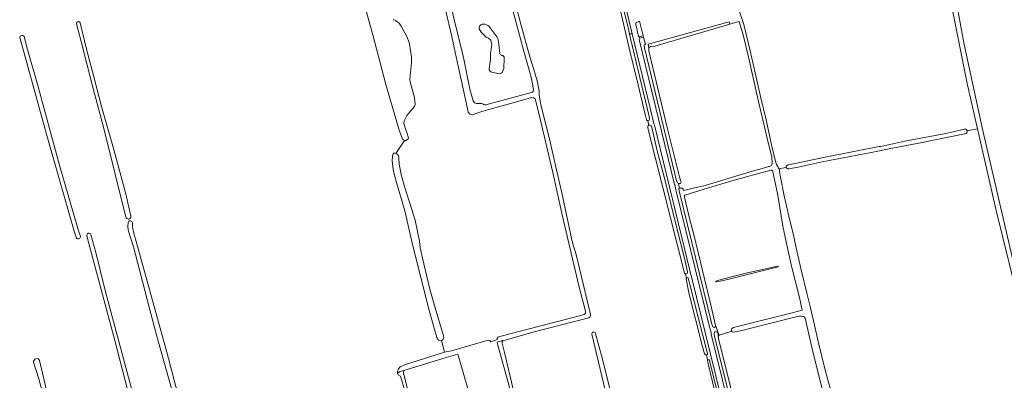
# Model space of a CAD drawing. Header units: metres. Extents: x 209813 to 223847, y 571801 to 587119.
# Tile 383 of 656: x 219432 to 220250, y 577427 to 577727. Entities that reach past the tile are written whole.
import ezdxf

# ---------------------------------------------------------------- set-up
doc = ezdxf.new("R2010")
doc.units = ezdxf.units.M
for name, color, linetype, lineweight in [('B-RO-GR-BEPLANTING_CULTUUR_BOSPLANTSOEN-GV', 8, 'Continuous', 0), ('B-RO-GR-GRAS-GV', 8, 'Continuous', 0), ('B-RO-GR-HOUTWAL-GV', 8, 'Continuous', 0), ('B-RO-OG-TERREIN_CULTUURSCHEIDING-GV', 8, 'Continuous', 0), ('B-RO-OG-WATER_GREPPEL-GV', 8, 'Continuous', 0), ('B-RO-OG-WEG-GV', 8, 'Continuous', 0), ('B-RO-VH-VERHARDING_TEGEL-GV', 8, 'Continuous', 0)]:
    doc.layers.add(name, color=color, linetype=linetype, lineweight=lineweight)

msp = doc.modelspace()

# ---------------------------------------------------------------- linework, layer by layer
at = {"layer": 'B-RO-GR-BEPLANTING_CULTUUR_BOSPLANTSOEN-GV', "flags": 128}
for points in [[(219858.652, 577668.748), (219858.615, 577669.052), (219858.533, 577669.349), (219856.65, 577679.414), (219850.855, 577700.005), (219847.249, 577713.224), (219841.205, 577736.138), (219836.899, 577754.928), (219832.928, 577771.439), (219828.593, 577790.724), (219828.285, 577792.201), (219779.054, 577783.439), (219784.908, 577761.938), (219792.537, 577728.63), (219800.588, 577695.794), (219805.725, 577669.442), (219808.527, 577659.715)], [(219823.083, 577710.193), (219821.304, 577712.007), (219819.298, 577712.661), (219815.262, 577716.894), (219813.57, 577719.776)], [(219821.787, 577721.55), (219827.762, 577713.81)], [(219821.76, 577686.645), (219823.011, 577693.91), (219822.915, 577699.101), (219823.107, 577701.189), (219823.4, 577702.244), (219823.744, 577705.201)], [(219829.477, 577709.208), (219830.613, 577699.195)], [(219834.249, 577695.517), (219833.89, 577686.63), (219832.9, 577683.917)], [(219830.455, 577682.351), (219824.127, 577683.517)], [(219818.954, 577656.391), (219845.608, 577663.682), (219857.928, 577667.107)], [(219811.42, 577657.617), (219815.374, 577657.719)]]:
    msp.add_lwpolyline(points, dxfattribs=at)
at = {"layer": 'B-RO-GR-BEPLANTING_CULTUUR_BOSPLANTSOEN-GV'}
for points in [[(219813.57, 577719.776, -0.4817723), (219816.837, 577723.598)], [(219816.837, 577723.598, -0.2057148), (219821.787, 577721.55)], [(219827.762, 577713.81, -0.125831), (219829.477, 577709.208)], [(219823.744, 577705.201, 0.1800611), (219823.083, 577710.193)], [(219830.613, 577699.195, 0.149969), (219832.438, 577697.599)], [(219832.438, 577697.599, -0.4944594), (219834.249, 577695.517)], [(219824.127, 577683.517, -0.3426313), (219821.76, 577686.645)], [(219832.9, 577683.917, -0.3334377), (219830.455, 577682.351)], [(219857.928, 577667.107, 0.2328893), (219858.652, 577668.748)], [(219808.527, 577659.715, 0.2771208), (219811.42, 577657.617)], [(219815.374, 577657.719, -0.1611333), (219817.386, 577656.741)], [(219817.386, 577656.741, 0.2029442), (219818.954, 577656.391)]]:
    msp.add_lwpolyline(points, format="xyb", dxfattribs=at)
at = {"layer": 'B-RO-GR-GRAS-GV', "flags": 128}
for points in [[(219819.862, 577841.876), (219821.119, 577833.987), (219823.417, 577825.977), (219825.534, 577817.299), (219832.505, 577788.256), (219835.858, 577774.218), (219843.322, 577741.201), (219848.021, 577723.544), (219855.562, 577696.477), (219859.054, 577685.92), (219861.594, 577676.395), (219863.42, 577668.14), (219863.34, 577665.044), (219864.521, 577657.903), (219867.17, 577646.533), (219871.565, 577629.395), (219874.833, 577615.994), (219878.431, 577599.925), (219882.308, 577583.375), (219889.413, 577549.54)], [(219751.572, 577626.797), (219749.782, 577627.845), (219747.136, 577635.386), (219735.891, 577673.486), (219725.308, 577714.761), (219717.512, 577742.422), (219706.705, 577783.321), (219702.602, 577781.885), (219701.832, 577785.016)], [(219784.77, 577450.652), (219790.456, 577452.008), (219820.879, 577460.622), (219822.149, 577460.551), (219822.427, 577460.463), (219822.994, 577459.672), (219823.24, 577459.24), (219828.402, 577461.17), (219828.527, 577461.4), (219828.519, 577462.302), (219829.075, 577463.254), (219830.821, 577463.889), (219840.108, 577466.429), (219896.861, 577481.034), (219900.592, 577482.145), (219901.782, 577483.019), (219901.862, 577484.844), (219896.544, 577504.926), (219882.574, 577565.013), (219874.702, 577600.246), (219862.531, 577651.707), (219859.912, 577661.391), (219858.801, 577662.344), (219856.975, 577662.661), (219845.551, 577659.229), (219816.658, 577651.133), (219807.689, 577648.196), (219806.022, 577648.593), (219804.434, 577650.26), (219802.688, 577658.277), (219793.957, 577698.758), (219790.935, 577713.302), (219780.394, 577757.856)], [(219954.457, 577639.417), (219953.535, 577643.452), (219953.125, 577643.471), (219952.677, 577643.958), (219951.486, 577648.479), (219945.578, 577673.176), (219938.246, 577703.68), (219934.595, 577719.237), (219928.986, 577742.891)], [(219741.987, 577727.321), (219744.103, 577726.66), (219747.08, 577724.278), (219748.734, 577721.897), (219753.298, 577713.298), (219755.282, 577708.271), (219756.01, 577705.162), (219757.267, 577696.034), (219757.267, 577691.735), (219755.811, 577677.91), (219756.076, 577675.463), (219758.788, 577666.533), (219759.846, 577662.564), (219760.309, 577656.677), (219759.714, 577655.09), (219753.496, 577647.549), (219751.909, 577644.837), (219751.115, 577643.117), (219750.917, 577640.868), (219752.488, 577635.671), (219753.441, 577633.567), (219754.75, 577628.963), (219754.631, 577628.249), (219754.076, 577627.574), (219752.736, 577626.903), (219751.572, 577626.797), (219744.171, 577616.004), (219745.503, 577615.411), (219746.389, 577614.339), (219746.747, 577612.452), (219747.064, 577607.16), (219748.863, 577597.529), (219751.615, 577588.639), (219757.436, 577570.33), (219760.293, 577560.593), (219764.01, 577543.06), (219764.407, 577537.424), (219767.423, 577524.169), (219772.424, 577503.055), (219776.948, 577487.775), (219783.96, 577464.227), (219784.092, 577462.508), (219783.629, 577461.251), (219782.283, 577460.517)], [(219520.038, 577563.182), (219510.875, 577600.038), (219501.301, 577637.959), (219492.078, 577673.001), (219483.279, 577707.977), (219479.033, 577723.961)], [(219482.166, 577724.721), (219487.382, 577702.714), (219493.121, 577680.975), (219499.843, 577655.032), (219510.191, 577618.136), (219518.542, 577587.407), (219520.03, 577582.346), (219524.167, 577563.828)], [(220029.137, 577725.766), (220021.748, 577723.639), (219959.512, 577705.301), (219955.964, 577704.908), (219954.571, 577703.952), (219954.617, 577701.47), (219969.525, 577638.677), (219980.293, 577595.542), (219981.267, 577592.247), (219980.808, 577591.09), (219979.517, 577590.939), (219979.075, 577591.172), (219980.066, 577587.085), (219980.715, 577587.256), (219982.358, 577587.147), (219982.9, 577586.434), (219983.374, 577585.109), (219991.543, 577587.273), (220001.325, 577589.521), (220038.664, 577600.846), (220052.55, 577604.675), (220054.035, 577605.051), (220054.391, 577605.274), (220055.262, 577605.429), (220056.007, 577605.842), (220056.268, 577606.259), (220056.788, 577606.868)], [(220056.788, 577606.868), (220057.019, 577607.575), (220056.703, 577612.863), (220052.381, 577629.75), (220045.734, 577659.222), (220036.744, 577698.574), (220032.738, 577714.685), (220029.568, 577725.409)], [(219478.86, 577545.714), (219477.05, 577551.29), (219454.806, 577629.089), (219431.793, 577712.4)], [(219435.401, 577713.329), (219438.36, 577702.527), (219446.738, 577672.641), (219465.092, 577605.285), (219481.065, 577550.957), (219482.379, 577547.203)], [(219984.181, 577516.366), (219954.285, 577634.729), (219953.636, 577637.679)], [(219751.432, 577419.462), (219748.508, 577430.045), (219748.085, 577430.706), (219746.233, 577432.003), (219745.593, 577433.255), (219745.601, 577434.573), (219746.538, 577436.907), (219747.903, 577438.621), (219753.29, 577440.74), (219771.784, 577446.613), (219784.77, 577450.652), (219782.283, 577460.517), (219781.182, 577460.192), (219779.793, 577460.655), (219778.47, 577463.103), (219772.054, 577485.46), (219758.031, 577540.361), (219753.66, 577559.588), (219753.237, 577562.869), (219751.151, 577570.325), (219744.929, 577591.814), (219742.283, 577601.128), (219741.225, 577609.647), (219741.463, 577614.158), (219741.955, 577615.619), (219742.685, 577616.165), (219743.574, 577616.143), (219744.171, 577616.004)], [(220068.791, 577541.082), (220065.934, 577555.475), (220061.542, 577581.246), (220057.301, 577602.191), (220055.916, 577602.233), (220023.427, 577593.128), (220004.178, 577587.405), (219988.76, 577582.633), (219984.388, 577581.369), (219984.215, 577581.204), (219984.085, 577581.005)], [(219983.995, 577580.299), (219984.107, 577579.657), (219988.631, 577560.739), (219991.905, 577548.494), (219999.113, 577518.607), (220006.677, 577487.583), (220009.967, 577473.064), (220010.541, 577471.913), (220010.964, 577470.114), (220011.626, 577468.209), (220012.767, 577465.714), (220013.055, 577464.902), (220023.32, 577468.103), (220023.188, 577468.527), (220023.162, 577469.32), (220023.573, 577470.378), (220024.696, 577471.18), (220043.605, 577475.864), (220073.632, 577483.441), (220081.995, 577485.635), (220079.639, 577496.262), (220073.236, 577521.291), (220068.791, 577541.082)], [(219521.708, 577555.612), (219521.848, 577558.431)], [(219522.338, 577561.518), (219521.974, 577561.506)], [(219522.474, 577559.604), (219522.677, 577559.75), (219522.9, 577559.867)], [(219525.384, 577558.271), (219525.607, 577554.853)], [(219546.044, 577324.809), (219543.634, 577334.557), (219523.831, 577410.079), (219510.862, 577460.603), (219491.515, 577532.914), (219487.589, 577547.435)], [(219490.997, 577548.571), (219495.066, 577533.798), (219502.933, 577502.196), (219525.006, 577419.341), (219538.753, 577370.907), (219549.162, 577325.905), (219551.466, 577314.652), (219580.895, 577203.127), (219594.024, 577151.777), (219598.135, 577136.495), (219597.923, 577135.437), (219596.441, 577134.802), (219595.065, 577134.908), (219594.007, 577136.601), (219589.064, 577156.918), (219564.541, 577251.937), (219550.277, 577306.459), (219547.264, 577318.238), (219547.187, 577318.996)], [(219528.053, 577544.722), (219535.417, 577517.768), (219544.783, 577483.672), (219553.981, 577450.695), (219561.502, 577422.281), (219571.45, 577386.973), (219576.367, 577369.12), (219579.561, 577357.464), (219579.138, 577356.088), (219577.762, 577355.453), (219576.069, 577355.982), (219575.116, 577357.675), (219568.254, 577383.334), (219561.716, 577406.747), (219545.28, 577466.06), (219538.113, 577493.325), (219531.681, 577518.265), (219526.304, 577538.411), (219522.292, 577551.486)], [(219892.146, 577538.233), (219893.727, 577532.994), (219906.079, 577482.006), (219906.083, 577481.19), (219905.792, 577480.344), (219905.369, 577479.762), (219904.708, 577479.312), (219903.469, 577478.931), (219859.179, 577467.694), (219833.294, 577460.332), (219832.606, 577459.539), (219832.5, 577458.216), (219834.511, 577450.384), (219841.549, 577421.068)], [(220003.458, 577442.193), (220003.363, 577444.292), (220002.269, 577448.427), (220001.571, 577448.459), (220000.61, 577449.272), (219998.76, 577456.279), (219987.772, 577500.028), (219985.658, 577510.486), (219985.634, 577511.646), (219985.906, 577512.162), (219984.994, 577515.812)], [(220122.222, 577362.496), (220121.86, 577363.766), (220118.422, 577377.259), (220117.073, 577380.326), (220116.515, 577381.333), (220115.468, 577382.46), (220108.482, 577388.995), (220107.256, 577390.251), (220106.512, 577391.516), (220103.94, 577398.201), (220091.141, 577449.859), (220084.46, 577479.01), (220084.076, 577479.367), (220083.566, 577480.145), (220082.924, 577480.472), (220082.376, 577480.508), (220081.089, 577480.807), (220079.672, 577480.818), (220077.897, 577480.477), (220063.625, 577476.779), (220030.53, 577468.452), (220024.696, 577467.362), (220023.638, 577467.627), (220023.32, 577468.103)], [(220011.883, 577467.648), (220011.154, 577467.499), (220011.985, 577466.558), (220012.096, 577464.141), (220013.055, 577464.902)], [(220012.096, 577464.141), (220012.276, 577462.27), (220032.337, 577381.682), (220034.776, 577371.577), (220034.964, 577370.834), (220040.913, 577351.618), (220044.551, 577337.529), (220045.742, 577330.782), (220048.718, 577317.42), (220051.695, 577306.11), (220053.125, 577300.036), (220055.514, 577298.397), (220058.001, 577297.127), (220060.223, 577296.386), (220062.71, 577296.016), (220065.25, 577296.386)], [(219807.795, 577215.217), (219813.364, 577217.781), (219848.254, 577233.54), (219874.024, 577244.952), (219877.912, 577247.633), (219877.235, 577248.755), (219861.573, 577309.723), (219852.059, 577347.611), (219830.786, 577342.405), (219821.586, 577340.346), (219821.307, 577341.734), (219812.407, 577379.119), (219815.809, 577380.336), (219795.856, 577449.215), (219786.011, 577446.294)], [(219529.907, 577105.057), (219506.259, 577197.545), (219489.983, 577258.487), (219473.361, 577327.573), (219458.668, 577386.078), (219447.719, 577428.552), (219443.36, 577442.414)], [(219448.343, 577443.853), (219455.551, 577413.375), (219468.564, 577361.228), (219484.431, 577300.029), (219492.027, 577270.023), (219492.341, 577265.614), (219510.13, 577196.292), (219532.923, 577105.802)], [(219786.011, 577446.294), (219758.11, 577437.82), (219750.927, 577435.561)], [(220019.878, 577374.652), (220003.458, 577442.193)], [(219750.778, 577433.699), (219760.805, 577392.198), (219765.251, 577374.098), (219771.233, 577351.177), (219776.447, 577332.662), (219776.905, 577330.889)]]:
    msp.add_lwpolyline(points, dxfattribs=at)
at = {"layer": 'B-RO-GR-GRAS-GV'}
for points in [[(220029.568, 577725.409, 0.3196015), (220029.137, 577725.766)], [(219431.793, 577712.4, -0.7098507), (219435.401, 577713.329)], [(219953.636, 577637.679, -0.469154), (219954.457, 577639.417)], [(219984.085, 577581.005, 0.1753173), (219983.995, 577580.299)], [(219522.292, 577551.486, -0.0615625), (219521.708, 577555.612)], [(219525.607, 577554.853, 0.0568987), (219528.053, 577544.722)], [(219487.589, 577547.435, -0.9531691), (219490.997, 577548.571)], [(219889.413, 577549.54, 0.0297953), (219892.146, 577538.233)], [(219984.994, 577515.812, -0.1951061), (219984.181, 577516.366)], [(219750.927, 577435.561, 0.1508923), (219750.778, 577433.699)]]:
    msp.add_lwpolyline(points, format="xyb", dxfattribs=at)
at = {"layer": 'B-RO-GR-GRAS-GV', "flags": 128}
msp.add_lwpolyline([(220010.171, 577509.815), (220011.441, 577510.331), (220023.228, 577513.307), (220037.436, 577516.959), (220051.287, 577520.173), (220061.487, 577522.396), (220061.923, 577522.158), (220061.884, 577521.8), (220037.515, 577515.689), (220022.275, 577511.799), (220012.552, 577509.537), (220010.647, 577509.299), (220010.131, 577509.299)], close=True, dxfattribs=at)
at = {"layer": 'B-RO-GR-GRAS-GV'}
for centre, radius, start, end in [((219480.677, 577724.007), 1.652, 25.60255, 206.264806), ((219522.085, 577563.59), 2.087, 191.277444, 0.963411), ((219523.609, 577558.24), 1.775, 1.006783, 171.887339), ((219480.377, 577547.03), 2.008, 220.933837, 6.692989), ((219445.939, 577442.826), 2.614, 23.137457, 189.076072)]:
    msp.add_arc(centre, radius, start, end, dxfattribs=at)
at = {"layer": 'B-RO-GR-HOUTWAL-GV', "flags": 128}
msp.add_lwpolyline([(219908.551, 577467.558), (219907.281, 577466.923), (219907.069, 577465.653), (219930.959, 577365.784), (219953.647, 577281.142), (219954.739, 577277.782), (219955.93, 577277.465), (219957.359, 577278.417), (219957.518, 577279.687), (219955.797, 577287.718), (219947.489, 577320.738), (219939.339, 577353.017), (219929.92, 577389.318), (219916.003, 577444.881), (219909.821, 577467.135)], close=True, dxfattribs=at)
at = {"layer": 'B-RO-OG-TERREIN_CULTUURSCHEIDING-GV', "flags": 128}
for points in [[(220134.188, 578086.892), (220134.565, 578083.924), (220139.792, 578061.239), (220143.64, 578045.42), (220152.454, 578006.561), (220158.971, 577977.013), (220160.39, 577968.122), (220171.613, 577919.745), (220176.041, 577900.319), (220187.448, 577847.929), (220203.891, 577774.813), (220216.192, 577708.011), (220231.645, 577636.158), (220263.277, 577500), (220265.266, 577490.817), (220271.368, 577464.963), (220277.974, 577437.606), (220278.436, 577436.139)], [(220227.653, 577636.548), (220219.036, 577674.312), (220192.341, 577807.931), (220183.288, 577847.573), (220174.365, 577887.279), (220168.654, 577914.069), (220156.127, 577927.831), (219991.911, 577897.795), (219996.202, 577877.317), (220007.556, 577821.963), (220028.092, 577738.867), (220033.312, 577723.396), (220038.777, 577701.448), (220042.93, 577683.133), (220047.301, 577663.416), (220051.844, 577643.986), (220056.475, 577623.324), (220059.527, 577610.518), (220060.556, 577606.979), (220061.247, 577605.533)], [(220069.891, 577606.574), (220070.677, 577606.7), (220099.629, 577612.674), (220145.749, 577621.743), (220147.199, 577621.765), (220167.245, 577626.128), (220201.196, 577632.725), (220216.659, 577636.37)], [(220218.146, 577632.67), (220178.738, 577624.496), (220156.858, 577620.501), (220139.331, 577616.796), (220098.571, 577609.105), (220078.428, 577604.677), (220070.675, 577603.178), (220070.452, 577603.15)], [(220271.827, 577449.515), (220264.642, 577481.721), (220262.865, 577489.291), (220259.84, 577500), (220243.166, 577568.556), (220227.653, 577636.548), (220218.988, 577634.715)], [(220062.317, 577603.345), (220068.686, 577604.362)], [(220063.027, 577603.458), (220063.118, 577600.848), (220063.859, 577596.35), (220067.034, 577580.792), (220071.691, 577560.367), (220073.173, 577553.964), (220075.236, 577545.444), (220076.824, 577537.612), (220080.634, 577520.467), (220086.137, 577498.771), (220088.148, 577489.881), (220091.641, 577475.594), (220095.556, 577458.449), (220101.113, 577435.695), (220109.315, 577405.744)]]:
    msp.add_lwpolyline(points, dxfattribs=at)
at = {"layer": 'B-RO-OG-TERREIN_CULTUURSCHEIDING-GV'}
msp.add_lwpolyline([(220061.247, 577605.533, -0.1061312), (220062.317, 577603.345)], format="xyb", dxfattribs=at)
for centre, radius, start, end in [((220216.969, 577634.35), 2.052, 305.007054, 98.366236), ((220070.347, 577604.891), 1.743, 105.169198, 275.019742)]:
    msp.add_arc(centre, radius, start, end, dxfattribs=at)
at = {"layer": 'B-RO-OG-WATER_GREPPEL-GV', "flags": 128}
for points in [[(220021.201, 577725.533), (219953.832, 577707.026), (219954.571, 577703.952), (219955.964, 577704.908), (219959.512, 577705.301), (220021.748, 577723.639)], [(219853.391, 577370.308), (219853.308, 577372.145), (219853.614, 577373.39), (219853.561, 577375.189), (219853.35, 577376.618), (219849.804, 577390.165), (219841.549, 577421.068), (219834.511, 577450.384), (219832.5, 577458.216), (219832.606, 577459.539), (219833.173, 577460.192), (219832.778, 577460.534), (219828.6, 577459.047), (219828.957, 577456.729), (219838.366, 577422.363), (219839.681, 577416.462), (219843.056, 577402.225), (219851.265, 577371.759), (219851.655, 577370.869), (219852.259, 577369.801), (219852.775, 577369.765)]]:
    msp.add_lwpolyline(points, close=True, dxfattribs=at)
msp.add_lwpolyline([(219750.927, 577435.561), (219748, 577434.64), (219745.593, 577433.255), (219746.233, 577432.003), (219748.085, 577430.706), (219748.508, 577430.045), (219751.432, 577419.462), (219753.099, 577413.271), (219756.83, 577396.284), (219762.651, 577373.739), (219768.059, 577351.766), (219774.309, 577328.108), (219780.496, 577304.342), (219786.014, 577282.429), (219796.783, 577239.368), (219801.465, 577223.537), (219803.159, 577218.457), (219803.37, 577215.6), (219802.674, 577212.899), (219805.512, 577214.165)], dxfattribs=at)
at = {"layer": 'B-RO-OG-WEG-GV', "flags": 128}
for points in [[(219940.769, 577715.591), (219907.379, 577855.059), (219906.167, 577857.572), (219905.691, 577859.345), (219901.973, 577858.723), (219901.99, 577858.388), (219902.603, 577858.415), (219903.535, 577858.086), (219903.943, 577856.633), (219929.69, 577751.703), (219932.76, 577738.25), (219936.943, 577721.905), (219938.332, 577715.387)], [(220025.314, 577369.101), (219990.267, 577512.326), (219990.135, 577512.542), (219988.895, 577517.338), (219988.943, 577517.681), (219959.129, 577639.497), (219958.848, 577640.043), (219957.789, 577644.165), (219957.858, 577644.507), (219940.769, 577715.591), (219938.332, 577715.387), (219939.158, 577711.51), (219954.665, 577646.844), (219955.1, 577644.746), (219954.868, 577643.813), (219953.93, 577643.433), (219953.535, 577643.452)], [(220029.751, 577380.509), (220008.848, 577465.067), (220008.861, 577466.839), (220009.094, 577467.772), (220010.223, 577467.989), (220011.154, 577467.499), (220011.883, 577467.648), (220011.626, 577468.209), (220010.964, 577470.114), (220010.541, 577471.913), (220009.967, 577473.064), (220009.702, 577471.799), (220008.677, 577471.358), (220007.647, 577471.919), (220006.949, 577474.04), (219979.601, 577584.847), (219979.603, 577585.04), (219979.29, 577586.364), (219979.52, 577586.942), (219980.066, 577587.085), (219979.075, 577591.172), (219978.651, 577591.396), (219977.601, 577593.305), (219950.897, 577703.85), (219950.774, 577704.656), (219950.492, 577705.786), (219950.56, 577706.269), (219951.646, 577706.518), (219950.09, 577712.758), (219946.947, 577711.952), (219946.419, 577710.94), (219975.734, 577590.339), (219975.949, 577589.962), (219976.983, 577585.773), (219977.168, 577584.558), (220004.921, 577471.778), (220005.29, 577471.088), (220006.27, 577467.072), (220006.335, 577465.83), (220029.674, 577370.189)], [(219953.535, 577643.452), (219954.457, 577639.417)], [(219956.699, 577638.959), (219961.207, 577619.442), (219967.4, 577595.571), (219972.781, 577574.267), (219978.291, 577551.604), (219984.106, 577528.898), (219986.542, 577517.511)], [(219984.994, 577515.812), (219985.906, 577512.162), (219986.125, 577512.577), (219987.155, 577512.473), (219988.348, 577508.146), (220002.594, 577451.674), (220003.191, 577449.704), (220003.152, 577448.705), (220002.269, 577448.427), (220003.363, 577444.292), (220004.603, 577444.441), (220004.957, 577444.406), (220005.297, 577442.502), (220022.603, 577372.795), (220023.19, 577369.31), (220022.676, 577365.221), (220021.712, 577361.167), (220021.086, 577360.927), (220021.086, 577358.872), (220021.714, 577358.086), (220024.197, 577357.704)]]:
    msp.add_lwpolyline(points, dxfattribs=at)
msp.add_lwpolyline([(219949.843, 577713.749), (219946.776, 577726.05), (219943.72, 577724.556), (219943.565, 577723.202), (219945.882, 577713.527), (219946.558, 577712.905)], close=True, dxfattribs=at)
at = {"layer": 'B-RO-OG-WEG-GV'}
for points in [[(219954.457, 577639.417, -0.3037288), (219956.699, 577638.959)], [(219986.542, 577517.511, -0.5785441), (219984.994, 577515.812)]]:
    msp.add_lwpolyline(points, format="xyb", dxfattribs=at)
at = {"layer": 'B-RO-VH-VERHARDING_TEGEL-GV', "flags": 128}
msp.add_lwpolyline([(219950.09, 577712.758), (219949.843, 577713.749), (219946.558, 577712.905), (219946.733, 577712.745), (219946.947, 577711.952)], close=True, dxfattribs=at)

doc.saveas('drawing.dxf')
